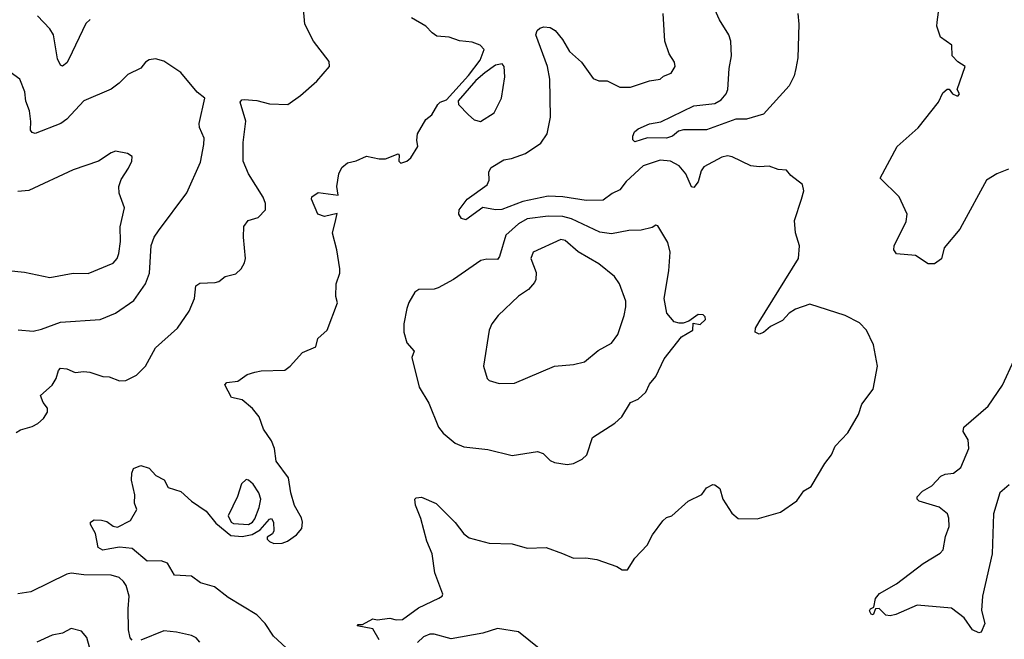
# Model space of a CAD drawing. Extents: x 1921360 to 2014538, y 768294 to 907744.
# Tile 380 of 412: x 1996242 to 2000905, y 868250 to 871186. Entities that reach past the tile are written whole.
import ezdxf

# ---------------------------------------------------------------- set-up
doc = ezdxf.new("R2010")
doc.units = 0

msp = doc.modelspace()

# ---------------------------------------------------------------- linework, layer by layer
at = {"layer": '0CON10XD'}
for points in [[(1999926.9, 871215), (1999932.2, 871165), (1999927.5, 871005), (1999918.7, 870955), (1999910.1, 870919.9), (1999886.9, 870873.1), (1999765, 870738.8), (1999685, 870714.1), (1999634, 870715), (1999495, 870664.7), (1999385.3, 870664.7), (1999362, 870658), (1999334.4, 870635), (1999306, 870625), (1999215, 870627.1), (1999155, 870606.7), (1999146.2, 870616.2), (1999145.8, 870635), (1999154, 870655), (1999171.5, 870668.5), (1999225, 870692.2), (1999278.2, 870701.8), (1999435, 870777.6), (1999535, 870788.8), (1999564.3, 870805.7), (1999588.5, 870835), (1999596.5, 870855), (1999601.5, 870955), (1999613.6, 871015), (1999611.8, 871048.2), (1999609.4, 871085), (1999600, 871115), (1999555.7, 871185), (1999491.3, 871331.3)], [(2000925, 870477.1), (2000870, 870455), (2000821.4, 870425), (2000705.6, 870214.4), (2000695, 870193.3), (2000621.2, 870105), (2000607.3, 870052.7), (2000575, 870030), (2000545, 870030), (2000485, 870068.8), (2000395, 870077.5), (2000382.5, 870095), (2000383.8, 870115), (2000440.3, 870229.7), (2000446, 870265), (2000407.3, 870347.3), (2000317.5, 870435), (2000398, 870585), (2000496.8, 870673.2), (2000594.1, 870795.9), (2000615, 870840), (2000635, 870856.7), (2000645, 870857.5), (2000660, 870835), (2000680, 870825), (2000687.5, 870825), (2000692.5, 870835), (2000682.5, 870855), (2000720, 870965), (2000685, 870986), (2000658.8, 871015), (2000656.7, 871065), (2000603.9, 871103.9), (2000586.2, 871155), (2000588, 871175), (2000602.9, 871295)], [(1996225, 869230), (1996245, 869242.5), (1996301.7, 869258.3), (1996327.3, 869272.7), (1996353.9, 869296.1), (1996373, 869327), (1996373.3, 869345), (1996353, 869373), (1996340, 869405), (1996395.4, 869454.6), (1996414.6, 869485.4), (1996425.4, 869524.6), (1996435, 869534.4), (1996465, 869531.1), (1996505, 869514.2), (1996545, 869520), (1996574.1, 869515.9), (1996635, 869495.8), (1996665, 869494.2), (1996715, 869475.7), (1996745, 869477.1), (1996795, 869501.5), (1996838.1, 869545), (1996885, 869631.2), (1996990, 869725), (1997044.3, 869805), (1997069.2, 869865), (1997076.2, 869925), (1997095, 869937.5), (1997168.3, 869941.7), (1997185, 869945.7), (1997215, 869970), (1997265, 869981.4), (1997290.8, 870005), (1997306.6, 870033.4), (1997310.8, 870055), (1997302, 870155), (1997304.2, 870205.8), (1997323.3, 870235), (1997371.2, 870248.8), (1997405.8, 870285), (1997405.7, 870315), (1997395.7, 870345), (1997325.6, 870455), (1997300, 870515), (1997300.4, 870605), (1997313.5, 870705), (1997286.2, 870795), (1997294.3, 870805.7), (1997305, 870807.5), (1997365, 870803.3), (1997425, 870788.1), (1997512.5, 870785), (1997572.4, 870827.6), (1997648.8, 870895), (1997708.8, 870965), (1997708.1, 870988.1), (1997633.1, 871085), (1997592.9, 871165), (1997584.6, 871255.4)], [(1996575, 871187.5), (1996555, 871167.5), (1996475, 870998.8), (1996465, 870982), (1996445, 870966.2), (1996435, 870970), (1996420.6, 871000.6), (1996402.5, 871115), (1996385, 871142.9), (1996325.8, 871205)], [(1996669.5, 868679.5), (1996635, 868672.6), (1996612.9, 868685), (1996601.7, 868751.7), (1996578, 868795), (1996578, 868805), (1996595, 868817.1), (1996630, 868815), (1996655, 868808.8), (1996685, 868786.7), (1996705, 868781.2), (1996767, 868813), (1996796.2, 868865), (1996786.2, 868895), (1996787.1, 868935), (1996771.4, 869005), (1996772.3, 869037.7), (1996780.7, 869059.3), (1996815, 869073.3), (1996855, 869061.2), (1996887, 869027), (1996925.8, 869005.8), (1996945, 868970), (1997005, 868951.4), (1997055.8, 868905), (1997125, 868857.1), (1997171, 868801), (1997242.2, 868742.2), (1997295, 868737), (1997343.3, 868746.7), (1997381.2, 868768.8), (1997425, 868820), (1997435, 868823.3), (1997444, 868805), (1997445.6, 868765), (1997439.7, 868750.3), (1997414, 868735), (1997414.2, 868725), (1997425, 868714), (1997445, 868704.2), (1997485, 868705.7), (1997510, 868715), (1997553.3, 868745), (1997578.8, 868775), (1997581.2, 868805), (1997576, 868826), (1997543.8, 868885), (1997525.8, 868945), (1997514.3, 869015), (1997456, 869095), (1997448.8, 869155), (1997435, 869190), (1997396.4, 869246.4), (1997376.2, 869305), (1997344.3, 869344.3), (1997295.4, 869385.4), (1997245, 869396), (1997214, 869456), (1997223, 869467), (1997275, 869473.3), (1997320, 869505), (1997355, 869516), (1997385, 869522), (1997497.5, 869525), (1997523.3, 869545), (1997581.2, 869608.8), (1997643.9, 869636.1), (1997653.9, 869676.1), (1997697.5, 869715), (1997747.5, 869845), (1997740, 869875), (1997740.8, 869935), (1997757.5, 869985), (1997758, 870005), (1997744.2, 870095), (1997724, 870175), (1997738.8, 870238.8), (1997745, 870267.5), (1997685, 870254), (1997653.3, 870265), (1997623.3, 870335), (1997625, 870347.5), (1997655, 870367.5), (1997750, 870355), (1997743.8, 870395), (1997753.3, 870455), (1997767.5, 870485), (1997795, 870507.5), (1997835, 870517.5), (1997885, 870540), (1997945, 870526.7), (1997975, 870526.7), (1998035, 870550), (1998040, 870545), (1998037.5, 870515), (1998047, 870507), (1998075, 870516.2), (1998095, 870531.2), (1998128, 870585), (1998122.5, 870615), (1998126.7, 870645), (1998165, 870712.5), (1998193.3, 870735), (1998222.5, 870785), (1998233.9, 870796.1), (1998263, 870807), (1998368.3, 870921.7), (1998423.3, 870995), (1998442.5, 871045), (1998422.5, 871065), (1998385, 871080), (1998325, 871086.7), (1998276.4, 871103.6), (1998218.3, 871108.3), (1998195, 871123.3), (1998165.6, 871155.6), (1998097.5, 871195)], [(1997945, 868247.8), (1997915, 868300), (1997840, 868315), (1997845, 868320), (1997865, 868320), (1997915, 868347.5), (1997935, 868342.5), (1997995, 868351.2), (1998025, 868343.3), (1998055, 868343.8), (1998130.4, 868399.6), (1998227.5, 868445), (1998242.5, 868455), (1998246.2, 868465), (1998208, 868565), (1998195.8, 868655), (1998170.8, 868715), (1998142.5, 868822.5), (1998115.9, 868885.9), (1998113.8, 868915), (1998119.3, 868920.7), (1998145, 868923.8), (1998215, 868893.3), (1998304.2, 868804.2), (1998345, 868750), (1998370.5, 868730.5), (1998465, 868706), (1998575, 868702), (1998645, 868682.5), (1998735, 868685.7), (1998813.6, 868656.4), (1998865, 868634.3), (1998924.1, 868635.9), (1998975, 868628), (1999070, 868595), (1999095, 868580), (1999120.7, 868579.3), (1999155.9, 868634.1), (1999214.1, 868695.9), (1999238.8, 868745), (1999288.3, 868811.7), (1999305, 868827.5), (1999330, 868835), (1999407.5, 868905), (1999473, 868937), (1999495, 868967.5), (1999525, 868983.3), (1999535, 868982.5), (1999557.5, 868965), (1999572.5, 868915), (1999615, 868847.5), (1999645, 868822.5), (1999735, 868821.2), (1999845, 868852.5), (1999923, 868907), (1999955.8, 868954.2), (1999991.2, 868975), (2000055, 869084), (2000087.5, 869125), (2000103.8, 869166.2), (2000165, 869228.8), (2000214.3, 869315.7), (2000230, 869365), (2000283.8, 869435), (2000304.2, 869545), (2000286.2, 869645), (2000252, 869715), (2000219.1, 869749.1), (2000151.2, 869785), (1999985, 869838.8), (1999915.7, 869815), (1999886.9, 869795), (1999855, 869761.5), (1999797.4, 869732.6), (1999765, 869704.2), (1999745, 869696), (1999725.9, 869705.9), (1999727.5, 869725), (1999744.4, 869755), (1999930, 870055), (1999936, 870115), (1999915.8, 870175.8), (1999911.9, 870235), (1999944.2, 870335.8), (1999956, 870375), (1999950, 870405), (1999895, 870447.5), (1999873.6, 870473.6), (1999835, 870476.7), (1999791.7, 870491.7), (1999745, 870488.6), (1999705, 870494.3), (1999615.9, 870535.9), (1999595, 870540.4), (1999568, 870535), (1999481.7, 870488.3), (1999469.8, 870470.2), (1999455, 870417.5), (1999435, 870390.8), (1999423.7, 870393.7), (1999397.3, 870455), (1999365, 870493.8), (1999325, 870515.4), (1999275, 870521.3), (1999195, 870492.9), (1999115, 870418.8), (1999085, 870379.5), (1999047.7, 870362.3), (1999005, 870330.9), (1998925, 870330), (1998815, 870347.1), (1998745, 870349.8), (1998625.2, 870324.8), (1998525, 870286.9), (1998495, 870285.5), (1998435, 870295.7), (1998355, 870238), (1998334.4, 870244.4), (1998322.5, 870265), (1998322.9, 870285), (1998360.6, 870335), (1998455.9, 870404.1), (1998465.5, 870425), (1998464.4, 870465.6), (1998474.6, 870485.4), (1998535, 870521.9), (1998571.7, 870528.3), (1998637.4, 870552.6), (1998709.6, 870600.4), (1998740, 870645), (1998755.5, 870725), (1998752.3, 870905), (1998742.1, 870965), (1998686.9, 871115), (1998692.1, 871135), (1998705, 871146.7), (1998725, 871152.7), (1998755, 871148.5), (1998777.5, 871135), (1998813, 871093), (1998846.4, 871035), (1998903.3, 870985), (1998958.2, 870908.2), (1998985, 870897.1), (1999025, 870897.1), (1999085, 870865.7), (1999135, 870865.8), (1999225, 870895.8), (1999275, 870904), (1999291.9, 870918.1), (1999327.7, 870932.3), (1999346.7, 870965), (1999343.8, 870985), (1999318, 871025), (1999296.9, 871085), (1999288.9, 871215)], [(1996235, 869717.1), (1996305, 869710.8), (1996345, 869719.4), (1996435, 869752.5), (1996622.5, 869765), (1996695, 869795.7), (1996782.2, 869855), (1996838.5, 869935), (1996856.8, 869985), (1996864.2, 870115.8), (1996878.5, 870155), (1996900, 870185), (1997034.2, 870365), (1997098.3, 870511.7), (1997114.5, 870595), (1997115.5, 870625.5), (1997094.2, 870675), (1997092, 870695), (1997119.2, 870815), (1997082.2, 870842.2), (1997005, 870935.8), (1996925, 870989.2), (1996885, 871000), (1996855, 870996.2), (1996837.5, 870985), (1996815, 870956.7), (1996753.4, 870926.6), (1996713.8, 870885), (1996675, 870857.5), (1996545, 870801.1), (1996465, 870714.2), (1996436.4, 870693.6), (1996315, 870647.1), (1996301.1, 870651.1), (1996292.9, 870662.9), (1996294.4, 870704.4), (1996287.8, 870755), (1996270.3, 870800.3), (1996265.5, 870845), (1996242.5, 870905), (1996075, 871024)], [(1998425, 870704.2), (1998488.8, 870745), (1998524, 870815), (1998539.2, 870915), (1998535.8, 870965), (1998526.9, 870976.9), (1998495, 870970.5), (1998445, 870934.5), (1998402.6, 870897.4), (1998318.3, 870801.7), (1998320, 870785), (1998367.5, 870735), (1998395, 870711.2), (1998425, 870704.2)], [(1996187.3, 869997.3), (1996265, 869989.2), (1996385, 869964.4), (1996495, 869985.5), (1996566.4, 869983.6), (1996685, 870032.5), (1996704.2, 870055), (1996711.7, 870078.3), (1996720, 870135), (1996717.3, 870205), (1996738.2, 870295), (1996713.8, 870363.8), (1996712.2, 870395), (1996721.8, 870428.2), (1996757.6, 870482.4), (1996773.8, 870515), (1996775, 870537.5), (1996752.3, 870552.3), (1996695, 870562.5), (1996674.4, 870555.6), (1996615, 870515.8), (1996494.6, 870475.4), (1996285, 870377.5), (1996232.7, 870372.7)], [(1998835, 869078), (1998865, 869083.8), (1998905.5, 869104.5), (1998928.8, 869125), (1998955, 869206.7), (1999060, 869275), (1999093.8, 869305), (1999135, 869372), (1999171.7, 869388.3), (1999207.9, 869422.1), (1999225, 869460), (1999254.2, 869495), (1999295, 869578.8), (1999376.1, 869683.9), (1999430, 869715), (1999431.7, 869748.3), (1999465, 869742.5), (1999490, 869765), (1999488.3, 869778.3), (1999478.3, 869788.3), (1999455, 869788.8), (1999411.7, 869758.3), (1999385, 869747.5), (1999365, 869747.5), (1999342.5, 869755), (1999306.4, 869796.4), (1999293.6, 869865), (1999315.7, 869995.7), (1999322.9, 870085), (1999311.2, 870131.2), (1999265, 870210), (1999255, 870212.5), (1999238, 870202), (1999185, 870188.9), (1999126.6, 870186.6), (1999045, 870172), (1998989.2, 870179.3), (1998855, 870242.1), (1998815, 870253.2), (1998745, 870255.3), (1998645, 870242.4), (1998605, 870219.4), (1998544.3, 870165.7), (1998515, 870063.8), (1998505, 870049.4), (1998455, 870051.5), (1998425.5, 870044.5), (1998296.2, 869955), (1998223.3, 869915), (1998205, 869908.6), (1998132.9, 869907.1), (1998114.2, 869895.8), (1998085, 869846.7), (1998075, 869817.5), (1998061.4, 869745), (1998061.4, 869705), (1998075.8, 869655.8), (1998110, 869615), (1998098.8, 869585), (1998134.5, 869444.5), (1998179.2, 869369.2), (1998225.7, 869255), (1998247.3, 869227.3), (1998305, 869179.4), (1998345, 869163.1), (1998459.3, 869149.3), (1998575, 869121.9), (1998695, 869140.8), (1998720.9, 869130.9), (1998755, 869098), (1998775, 869087.5), (1998835, 869078)], [(1998513, 869463), (1998585, 869463.5), (1998775, 869544.2), (1998865, 869552.2), (1998916.7, 869565), (1998982, 869618), (1999045, 869654.2), (1999075.6, 869695), (1999104.5, 869785), (1999113.5, 869825), (1999112.8, 869852.8), (1999082.2, 869935), (1999059.3, 869969.3), (1998985, 870028.9), (1998887, 870087), (1998825, 870140), (1998805, 870144.5), (1998674, 870085), (1998662.5, 870055), (1998687.8, 869987.8), (1998686.2, 869955), (1998679.5, 869940.5), (1998651.9, 869908.1), (1998604, 869876), (1998508, 869785), (1998478, 869745), (1998466, 869715), (1998438, 869545), (1998456.1, 869486.1), (1998465, 869476.7), (1998513, 869463)], [(2000927.8, 868982.2), (2000883.8, 868945), (2000854.6, 868845), (2000848.5, 868655), (2000802.2, 868455), (2000796.9, 868386.9), (2000813.8, 868325), (2000795.9, 868284.1), (2000785, 868281.2), (2000755, 868295.7), (2000715, 868351.4), (2000655, 868397.5), (2000492.5, 868412.5), (2000392.1, 868367.9), (2000365, 868361.5), (2000345, 868365.5), (2000313, 868397), (2000295.7, 868394.3), (2000285, 868366.7), (2000275, 868370), (2000266.2, 868385), (2000271.2, 868395), (2000286.7, 868403.3), (2000295, 868444), (2000315, 868466.9), (2000395, 868512.9), (2000521.1, 868608.9), (2000601.4, 868658.6), (2000615.6, 868675), (2000627, 868737), (2000643.9, 868785), (2000642.8, 868825), (2000636, 868845), (2000596.9, 868876.9), (2000502.5, 868905), (2000493.3, 868915), (2000493.3, 868925), (2000517.8, 868952.2), (2000562, 868978), (2000605, 869023.3), (2000625, 869033.3), (2000665, 869037.8), (2000699.1, 869065), (2000737.7, 869155), (2000734.4, 869195), (2000710, 869235), (2000714, 869255), (2000829.6, 869355), (2000896.4, 869455), (2000951.5, 869575)], [(1997325, 868794.2), (1997344.7, 868805), (1997355, 868820.5), (1997376.5, 868875), (1997384.5, 868915), (1997375, 868944.4), (1997347.6, 868985), (1997326.1, 869005), (1997315, 869007.2), (1997292.8, 868987.2), (1997273.2, 868926.8), (1997229.2, 868835), (1997243.9, 868805), (1997255, 868799.1), (1997325, 868794.2)], [(1997525, 868190.8), (1997444.7, 868264.7), (1997404.5, 868325), (1997365, 868366.2), (1997228.7, 868448.7), (1997165, 868498.5), (1997097.8, 868517.8), (1997055, 868550), (1996974.5, 868554.5), (1996941.8, 868611.8), (1996912.7, 868622.7), (1996845, 868621), (1996775, 868680.8), (1996715, 868686.8), (1996669.5, 868679.5)], [(1996775, 868245.8), (1996765, 868256.7), (1996757.3, 868295), (1996755.5, 868395), (1996761.1, 868455), (1996746.9, 868505), (1996734.3, 868525), (1996713.8, 868543.8), (1996675, 868554.5), (1996545, 868555.4), (1996486.3, 868563.7), (1996465, 868559.6), (1996295, 868475.4), (1996233.6, 868466.4)], [(1996580, 868185), (1996559.5, 868259.5), (1996535, 868288.6), (1996485, 868302), (1996445, 868280), (1996395, 868270), (1996323.8, 868236.2)], [(1998865, 868075.9), (1998605, 868285.7), (1998505, 868301.5), (1998435, 868278.8), (1998285, 868252.7), (1998205.4, 868275.4), (1998185, 868274.5), (1998155, 868261.4), (1998126.2, 868235)], [(1997095, 868237.5), (1997077.3, 868257.3), (1997055, 868268.8), (1996985, 868283.8), (1996925, 868290), (1996815, 868246.4)]]:
    msp.add_lwpolyline(points, dxfattribs=at)

doc.saveas('drawing.dxf')
